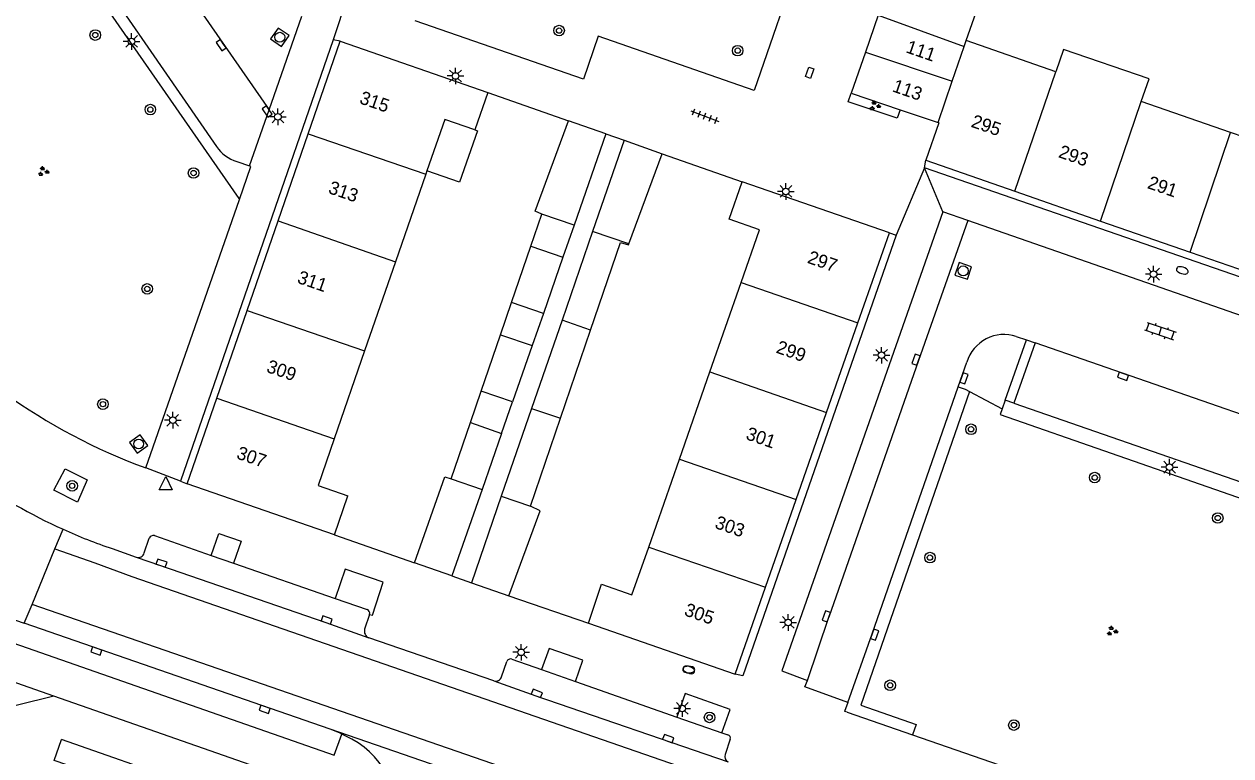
# Model space of a CAD drawing. Extents: x 132999 to 136000, y 398499 to 400501.
# Drawn here: x 134021.1 to 134112.3, y 399639.8 to 399695.1 of the extents above; entities that cross this region are included whole.
import ezdxf

# ---------------------------------------------------------------- set-up
doc = ezdxf.new("R2010")
doc.units = 0
for name, color, linetype in [('gg-afsc-muur', 7, 'Continuous'), ('gg-anno-huisnummerreeks BGT', 7, 'Continuous'), ('gg-bbg-bijgebouw', 7, 'Continuous'), ('gg-bbg-gedigitaliseerde bebouwing', 7, 'Continuous'), ('gg-bbg-gedigitaliseerde bijgebouw', 7, 'Continuous'), ('gg-bbg-hoofdgebouw', 7, 'Continuous'), ('gg-bbg-luifel en loopbrug', 7, 'Continuous'), ('gg-bbg-tussenscheiding', 7, 'Continuous'), ('gg-knt-verharding', 7, 'Continuous'), ('gg-knt-verharding nz', 7, 'Continuous'), ('gt-grn-groengrens', 7, 'Continuous'), ('gt-grn-weggrens', 7, 'Continuous'), ('gt-symb-boom', 7, 'Continuous'), ('gt-symb-brandkraan', 7, 'Continuous'), ('gt-symb-groenvak', 7, 'Continuous'), ('gt-symb-klinker verharding', 7, 'Continuous'), ('gt-symb-kolk', 7, 'Continuous'), ('gt-symb-kolk center center', 7, 'Continuous'), ('gt-symb-lichtmast', 7, 'Continuous'), ('gt-symb-rioolschacht', 7, 'Continuous'), ('gt-symb-tegel verharding', 7, 'Continuous'), ('gt-symb-waterafsluiter', 7, 'Continuous')]:
    doc.layers.add(name, color=color, linetype=linetype)

# ---------------------------------------------------------------- blocks, each defined once
blk = doc.blocks.new('gt0-LMAST')
at = {"layer": 'gt-symb-lichtmast'}
for p, q in [((-0.182, 0.173), (-0.447, 0.438)), ((-0.005, 0.246), (-0.005, 0.621)), ((0.172, 0.173), (0.437, 0.438)), ((-0.255, -0.004), (-0.63, -0.004)), ((-0.182, -0.181), (-0.447, -0.446)), ((-0.005, -0.254), (-0.005, -0.629)), ((0.437, -0.446), (0.172, -0.181)), ((0.245, -0.004), (0.62, -0.004))]:
    blk.add_line(p, q, dxfattribs=at)
blk.add_circle((-0.005, -0.004), 0.25, dxfattribs=at)
blk = doc.blocks.new('gt0-BR')
at = {"layer": 'gt-symb-brandkraan'}
for centre, radius, start, end in [((-0.244, 0), 0.206, 107.56694, 252.43307), ((0.599, -2.664), 3, 106.89205, 107.56694), ((0, -0.691), 0.938, 73.10799, 106.89205), ((-0.599, -2.664), 3, 72.43309, 73.10799), ((0.244, 0), 0.206, 287.56695, 72.43309), ((0.599, 2.664), 3, 252.43307, 253.10797), ((0, 0.691), 0.938, 253.10797, 286.89206), ((-0.599, 2.664), 3, 286.89206, 287.56695)]:
    blk.add_arc(centre, radius, start, end, dxfattribs=at)
blk = doc.blocks.new('gt0-BOOM')
at = {"layer": 'gt-symb-boom'}
for radius in [0.4, 0.2]:
    blk.add_circle((0, 0), radius, dxfattribs=at)
blk = doc.blocks.new('gt0-KOLK')
at = {"layer": 'gt-symb-kolk'}
blk.add_lwpolyline([(0, 0), (0.375, 0), (0.375, 0.4), (-0.375, 0.4), (-0.375, 0), (0, 0)], dxfattribs=at)
blk = doc.blocks.new('gt0-KL1')
at = {"layer": 'gt-symb-klinker verharding'}
for p, q in [((-1.15, 0.3), (1.15, 0.3)), ((-1, -0.3), (-1, 0.3)), ((-0.5, 0.3), (-0.5, 0.45)), ((0, -0.3), (0, 0.3)), ((0.5, 0.3), (0.5, 0.45)), ((1, -0.3), (1, 0.3)), ((-1.15, -0.3), (1.15, -0.3)), ((-0.5, -0.45), (-0.5, -0.3)), ((0.5, -0.45), (0.5, -0.3))]:
    blk.add_line(p, q, dxfattribs=at)
blk = doc.blocks.new('gt0-GRVAK')
at = {"layer": 'gt-symb-groenvak'}
for p, q in [((-0.11, 0.189), (-0.228, 0.24)), ((-0.182, 0.153), (0.088, 0.153)), ((-0.091, 0.211), (-0.156, 0.322)), ((-0.047, 0.214), (-0.047, 0.393)), ((-0.004, 0.211), (0.061, 0.322)), ((0.015, 0.189), (0.133, 0.24)), ((0.262, -0.052), (0.197, 0.059)), ((0.305, -0.049), (0.305, 0.13)), ((0.349, -0.052), (0.414, 0.059)), ((-0.245, -0.228), (-0.363, -0.177)), ((-0.318, -0.264), (-0.047, -0.264)), ((-0.226, -0.206), (-0.291, -0.095)), ((-0.183, -0.203), (-0.183, -0.024)), ((-0.139, -0.206), (-0.074, -0.095)), ((-0.12, -0.228), (-0.002, -0.177)), ((0.243, -0.074), (0.125, -0.023)), ((0.17, -0.11), (0.441, -0.11)), ((0.368, -0.074), (0.486, -0.023))]:
    blk.add_line(p, q, dxfattribs=at)
blk = doc.blocks.new('gt0-RS')
at = {"layer": 'gt-symb-rioolschacht'}
blk.add_lwpolyline([(-0.5, -0.5), (0.5, -0.5), (0.5, 0.5), (-0.5, 0.5)], close=True, dxfattribs=at)
blk.add_circle((0, 0), 0.375, dxfattribs=at)
blk = doc.blocks.new('gt0-KOLKCC')
at = {"layer": 'gt-symb-kolk center center'}
blk.add_lwpolyline([(-0.375, 0.2), (0.375, 0.2), (0.375, -0.2), (-0.375, -0.2)], close=True, dxfattribs=at)
blk = doc.blocks.new('gt0-TEG1')
at = {"layer": 'gt-symb-tegel verharding'}
for p, q in [((-1.125, 0), (1.125, 0)), ((-0.9, -0.25), (-0.9, 0.25)), ((-0.45, -0.25), (-0.45, 0.25)), ((0, -0.25), (0, 0.25)), ((0.45, -0.25), (0.45, 0.25)), ((0.9, -0.25), (0.9, 0.25))]:
    blk.add_line(p, q, dxfattribs=at)
blk = doc.blocks.new('gt0-WAFSL')
at = {"layer": 'gt-symb-waterafsluiter'}
for p, q in [((-0.5, -0.333), (0, 0.667)), ((0, 0.667), (0.5, -0.333)), ((0.5, -0.333), (-0.5, -0.333))]:
    blk.add_line(p, q, dxfattribs=at)

msp = doc.modelspace()

# ---------------------------------------------------------------- linework, layer by layer
at = {"layer": 'gg-afsc-muur'}
for p, q in [((134056.121, 399689.91), (134062.208, 399687.775)), ((134069.304, 399685.287), (134075.34, 399683.17)), ((134044.54, 399656.5), (134050.579, 399654.382)), ((134057.704, 399651.883), (134063.72, 399649.83))]:
    msp.add_line(p, q, dxfattribs=at)
at = {"layer": 'gg-bbg-bijgebouw'}
for p, q in [((134085.616, 399695.751), (134084.65, 399692.966)), ((134084.65, 399692.966), (134083.57, 399689.85)), ((134083.57, 399689.85), (134087.277, 399688.611)), ((134087.277, 399688.611), (134090.142, 399687.653)), ((134065.039, 399686.783), (134062.208, 399687.775)), ((134066.414, 399686.301), (134069.304, 399685.287)), ((134053.41, 399653.389), (134050.579, 399654.382)), ((134054.873, 399652.876), (134057.704, 399651.883))]:
    msp.add_line(p, q, dxfattribs=at)
at = {"layer": 'gg-bbg-gedigitaliseerde bebouwing'}
for p, q in [((134099.045, 399691.479), (134092.274, 399693.832)), ((134056.121, 399689.91), (134055.14, 399687.08)), ((134112.236, 399686.895), (134105.505, 399689.234)), ((134118.827, 399684.604), (134112.236, 399686.895)), ((134051.432, 399683.741), (134049.137, 399677.114)), ((134051.519, 399683.991), (134051.432, 399683.741)), ((134049.137, 399677.114), (134046.807, 399670.387)), ((134072.908, 399668.822), (134075.261, 399675.549)), ((134046.807, 399670.387), (134044.512, 399663.76)), ((134070.595, 399662.208), (134072.908, 399668.822)), ((134068.276, 399655.577), (134070.595, 399662.208))]:
    msp.add_line(p, q, dxfattribs=at)
for points in [[(134105.505, 399689.234), (134106.091, 399690.935), (134099.625, 399693.162), (134099.045, 399691.479)], [(134055.14, 399687.08), (134052.862, 399687.869), (134051.519, 399683.991)], [(134075.261, 399675.549), (134076.656, 399679.537), (134074.36, 399680.34), (134075.34, 399683.17)], [(134044.512, 399663.76), (134043.289, 399660.229), (134045.528, 399659.453)], [(134064.717, 399652.758), (134067.009, 399651.956), (134068.276, 399655.577)]]:
    msp.add_lwpolyline(points, dxfattribs=at)
at = {"layer": 'gg-bbg-gedigitaliseerde bijgebouw'}
for p, q in [((134092.274, 399693.832), (134093.164, 399696.41)), ((134065.039, 399686.783), (134062.638, 399679.888)), ((134066.414, 399686.301), (134064.034, 399679.408)), ((134066.769, 399678.468), (134069.304, 399685.287)), ((134062.638, 399679.888), (134060.196, 399680.728)), ((134064.034, 399679.408), (134061.726, 399672.723)), ((134057.914, 399674.053), (134059.37, 399678.311)), ((134059.37, 399678.311), (134061.799, 399677.48)), ((134061.799, 399677.48), (134060.314, 399673.215)), ((134060.314, 399673.215), (134057.914, 399674.053)), ((134061.726, 399672.723), (134059.422, 399666.05)), ((134061.61, 399665.298), (134063.888, 399671.969)), ((134055.622, 399667.356), (134057.079, 399671.614)), ((134057.079, 399671.614), (134059.471, 399670.795)), ((134059.471, 399670.795), (134057.99, 399666.542)), ((134057.99, 399666.542), (134055.622, 399667.356)), ((134059.422, 399666.05), (134057.13, 399659.414)), ((134053.35, 399660.716), (134054.807, 399664.974)), ((134054.807, 399664.974), (134057.162, 399664.163)), ((134059.34, 399658.653), (134061.61, 399665.298)), ((134057.162, 399664.163), (134055.682, 399659.913)), ((134055.682, 399659.913), (134053.41, 399653.389)), ((134057.13, 399659.414), (134054.873, 399652.876))]:
    msp.add_line(p, q, dxfattribs=at)
for points in [[(134060.196, 399680.728), (134059.708, 399680.949), (134062.208, 399687.775)], [(134063.888, 399671.969), (134066.147, 399678.582), (134066.743, 399678.397), (134066.769, 399678.468)], [(134050.579, 399654.382), (134052.867, 399660.883), (134053.35, 399660.716)], [(134057.704, 399651.883), (134060.08, 399658.322), (134059.34, 399658.653)]]:
    msp.add_lwpolyline(points, dxfattribs=at)
at = {"layer": 'gg-bbg-hoofdgebouw'}
for p, q in [((134042.549, 399686.794), (134044.97, 399693.78)), ((134044.97, 399693.78), (134056.121, 399689.91)), ((134040.267, 399680.208), (134042.549, 399686.794)), ((134089.23, 399684.79), (134095.939, 399682.459)), ((134086.47, 399679.32), (134075.34, 399683.17)), ((134095.939, 399682.459), (134102.432, 399680.202)), ((134037.923, 399673.441), (134040.267, 399680.208)), ((134102.432, 399680.202), (134109.186, 399677.855)), ((134084.089, 399672.513), (134086.47, 399679.32)), ((134109.186, 399677.855), (134115.736, 399675.579)), ((134035.628, 399666.819), (134037.923, 399673.441)), ((134081.723, 399665.748), (134084.089, 399672.513)), ((134033.39, 399660.36), (134035.628, 399666.819)), ((134079.424, 399659.173), (134081.723, 399665.748)), ((134044.54, 399656.5), (134033.39, 399660.36)), ((134044.54, 399656.5), (134045.528, 399659.453)), ((134077.103, 399652.537), (134079.424, 399659.173)), ((134063.72, 399649.83), (134064.717, 399652.758)), ((134074.81, 399645.98), (134077.103, 399652.537)), ((134063.72, 399649.83), (134074.81, 399645.98))]:
    msp.add_line(p, q, dxfattribs=at)
msp.add_lwpolyline([(134090.142, 399687.653), (134090.21, 399687.63), (134089.23, 399684.79)], dxfattribs=at)
at = {"layer": 'gg-bbg-luifel en loopbrug'}
for p, q in [((134059.37, 399678.311), (134060.196, 399680.728)), ((134062.638, 399679.888), (134061.799, 399677.48)), ((134057.079, 399671.614), (134057.914, 399674.053)), ((134060.314, 399673.215), (134059.471, 399670.795)), ((134054.807, 399664.974), (134055.622, 399667.356)), ((134057.162, 399664.163), (134057.99, 399666.542))]:
    msp.add_line(p, q, dxfattribs=at)
msp.add_lwpolyline([(134055.14, 399687.08), (134055.332, 399687.013), (134053.988, 399683.135), (134051.519, 399683.991)], dxfattribs=at)
at = {"layer": 'gg-bbg-tussenscheiding'}
for p, q in [((134085.616, 399695.751), (134092.122, 399693.392)), ((134092.122, 399693.392), (134092.274, 399693.832)), ((134084.65, 399692.966), (134091.212, 399690.755)), ((134091.212, 399690.755), (134092.122, 399693.392)), ((134095.939, 399682.459), (134099.045, 399691.479)), ((134090.142, 399687.653), (134091.212, 399690.755)), ((134102.432, 399680.202), (134105.505, 399689.234)), ((134042.549, 399686.794), (134051.432, 399683.741)), ((134109.186, 399677.855), (134112.236, 399686.895)), ((134040.267, 399680.208), (134049.137, 399677.114)), ((134066.769, 399678.468), (134064.034, 399679.408)), ((134075.261, 399675.549), (134084.089, 399672.513)), ((134037.923, 399673.441), (134046.807, 399670.387)), ((134063.888, 399671.969), (134061.726, 399672.723)), ((134072.908, 399668.822), (134081.723, 399665.748)), ((134035.628, 399666.819), (134044.512, 399663.76)), ((134059.422, 399666.05), (134061.61, 399665.298)), ((134070.595, 399662.208), (134079.424, 399659.173)), ((134053.35, 399660.716), (134055.682, 399659.913)), ((134057.13, 399659.414), (134059.34, 399658.653)), ((134068.276, 399655.577), (134077.103, 399652.537))]:
    msp.add_line(p, q, dxfattribs=at)
at = {"layer": 'gg-knt-verharding'}
for p, q in [((134024.965, 399701.244), (134035.613, 399685.835)), ((134039.599, 399688.589), (134042.059, 399695.666)), ((134044.43, 399693.89), (134032.9, 399660.55)), ((134044.97, 399693.78), (134044.43, 399693.89)), ((134038.118, 399684.361), (134039.599, 399688.589)), ((134037.158, 399684.688), (134038.118, 399684.361)), ((134089.11, 399684.22), (134089.23, 399684.79)), ((134129.02, 399670.42), (134089.11, 399684.22)), ((134030.268, 399661.549), (134037.344, 399681.831)), ((134090.493, 399680.907), (134078.35, 399646.218)), ((134092.389, 399680.234), (134090.493, 399680.907)), ((134124.251, 399669.161), (134092.389, 399680.234)), ((134086.98, 399679.14), (134075.38, 399645.85)), ((134086.47, 399679.32), (134086.98, 399679.14)), ((134097.475, 399670.988), (134095.861, 399666.451)), ((134096.055, 399671.484), (134096.817, 399671.218)), ((134096.817, 399671.218), (134097.475, 399670.988)), ((134091.661, 399667.679), (134092.32, 399669.548)), ((134095.861, 399666.451), (134120.394, 399657.922)), ((134032.9, 399660.55), (134033.39, 399660.36)), ((134023.404, 399655.431), (134024.016, 399656.915)), ((134030.916, 399656.442), (134035.209, 399654.948)), ((134021.675, 399651.238), (134023.404, 399655.431)), ((134027.729, 399655.453), (134029.552, 399654.814)), ((134030.159, 399655.125), (134030.52, 399656.243)), ((134035.209, 399654.948), (134036.892, 399654.362)), ((134036.892, 399654.362), (134044.571, 399651.69)), ((134021.089, 399649.817), (134021.675, 399651.238)), ((134044.571, 399651.69), (134046.999, 399650.845)), ((134019.756, 399650.282), (134021.089, 399649.817)), ((134047.177, 399650.488), (134046.808, 399649.372)), ((134044.215, 399641.816), (134021.089, 399649.817)), ((134056.569, 399645.462), (134047.128, 399648.724)), ((134057.163, 399645.78), (134057.547, 399646.924)), ((134057.921, 399647.111), (134060.184, 399646.318)), ((134060.184, 399646.318), (134062.732, 399645.426)), ((134062.732, 399645.426), (134070.412, 399642.736)), ((134075.38, 399645.85), (134074.81, 399645.98)), ((134078.35, 399646.218), (134080.266, 399645.498)), ((134083.334, 399643.832), (134083.082, 399643.164)), ((134070.412, 399642.736), (134073.805, 399641.547)), ((134083.27, 399643.1), (134083.082, 399643.164)), ((134083.27, 399643.1), (134088.222, 399641.389)), ((134045.841, 399641.063), (134045.08, 399641.44)), ((134073.805, 399641.547), (134074.269, 399641.385)), ((134074.424, 399641.067), (134074.047, 399639.908)), ((134088.222, 399641.389), (134117.51, 399631.27))]:
    msp.add_line(p, q, dxfattribs=at)
for points in [[(134083.45, 399710.93), (134076.242, 399690.055), (134064.466, 399694.174), (134063.35, 399690.911), (134050.626, 399695.319)], [(134087.277, 399688.611), (134087.05, 399687.965), (134083.349, 399689.216), (134083.57, 399689.85)], [(134037.344, 399681.831), (134038.213, 399684.323), (134038.118, 399684.361)], [(134083.334, 399643.832), (134085.167, 399649.03), (134091.661, 399667.679)], [(134025.118, 399658.964), (134023.327, 399659.869), (134024.164, 399661.472), (134025.851, 399660.647), (134025.118, 399658.964)], [(134035.209, 399654.948), (134035.781, 399656.59), (134037.466, 399656.011), (134036.892, 399654.362)], [(134029.552, 399654.814), (134031.391, 399654.169), (134043.882, 399649.879), (134047.128, 399648.724)], [(134047.177, 399650.488), (134047.394, 399650.417), (134048.201, 399652.911), (134045.344, 399653.911), (134044.571, 399651.69)], [(134019.756, 399650.282), (134019.196, 399648.698), (134044.509, 399639.86), (134045.08, 399641.44)], [(134062.732, 399645.426), (134063.297, 399647.037), (134060.743, 399647.915), (134060.184, 399646.318)], [(134023.325, 399644.31), (134018.203, 399646.09), (134017.461, 399646.278)], [(134056.569, 399645.462), (134059.755, 399644.323), (134074.273, 399639.345)], [(134083.334, 399643.832), (134080.083, 399645.013), (134080.266, 399645.498)], [(134073.805, 399641.547), (134074.421, 399643.306), (134071.031, 399644.504), (134070.412, 399642.736)], [(134044.215, 399634.933), (134044.858, 399636.772), (134023.325, 399644.31)], [(134045.08, 399641.44), (134044.951, 399641.504), (134044.215, 399641.816)]]:
    msp.add_lwpolyline(points, dxfattribs=at)
for centre, radius, start, end in [((134038.074, 399687.536), 2.992, 214.65252, 252.16747), ((134095.138, 399668.683), 2.948, 71.87168, 162.92735), ((134045.385, 399702.989), 44.111, 234.19564, 249.9586), ((134040.84, 399694.167), 40.875, 223.15087, 245.69541), ((134040.968, 399694.521), 41.25, 245.73542, 251.28033), ((134030.866, 399656.048), 0.397, 82.78036, 150.581), ((134029.707, 399655.259), 0.471, 250.76452, 343.49267), ((134046.905, 399650.575), 0.286, 342.20337, 70.79827), ((134047.314, 399649.219), 0.529, 163.19274, 249.37009), ((134057.836, 399646.814), 0.309, 74.0223, 159.1078), ((134056.712, 399645.909), 0.469, 252.2469, 344.07815), ((134042.992, 399635.64), 6.126, 341.27522, 62.28749), ((134074.226, 399641.167), 0.222, 333.03481, 78.93638), ((134074.465, 399639.749), 0.447, 159.14205, 244.60107)]:
    msp.add_arc(centre, radius, start, end, dxfattribs=at)
at = {"layer": 'gg-knt-verharding nz'}
for p, q in [((134065.039, 399686.783), (134066.414, 399686.301)), ((134124.319, 399661.673), (134097.475, 399670.988)), ((134080.266, 399645.498), (134081.886, 399650.281)), ((134104.129, 399621.158), (134044.215, 399641.816))]:
    msp.add_line(p, q, dxfattribs=at)
for points in [[(134028.887, 399704.018), (134032.318, 399699.096), (134039.599, 399688.589)], [(134092.389, 399680.234), (134088.663, 399669.657), (134081.886, 399650.281)], [(134023.404, 399655.431), (134026.408, 399654.37), (134029.227, 399653.36), (134135.839, 399616.4), (134136.337, 399617.833)], [(134134.881, 399612.071), (134103.255, 399623.038), (134021.675, 399651.238)]]:
    msp.add_lwpolyline(points, dxfattribs=at)
at = {"layer": 'gt-grn-groengrens'}
for p, q in [((134037.301, 399681.893), (134037.344, 399681.831)), ((134095.21, 399666.677), (134096.817, 399671.218)), ((134092.52, 399667.322), (134094.979, 399666.024)), ((134095.21, 399666.677), (134094.979, 399666.024)), ((134095.861, 399666.451), (134095.21, 399666.677)), ((134045.341, 399633.553), (134023.905, 399641.035))]:
    msp.add_line(p, q, dxfattribs=at)
for points in [[(134001.769, 399688.875), (134022.435, 399703.317), (134037.301, 399681.893)], [(134092.52, 399667.322), (134084.317, 399643.629), (134088.496, 399642.174), (134088.222, 399641.389)], [(134091.661, 399667.679), (134092.201, 399667.491), (134092.52, 399667.322)], [(134094.979, 399666.024), (134094.826, 399665.584), (134120.007, 399656.812), (134121.412, 399656.584), (134122.521, 399656.757), (134123.313, 399657.241)], [(134023.325, 399644.31), (134014.855, 399642.232), (134013.614, 399638.093)], [(134044.838, 399632.102), (134023.345, 399639.457), (134023.905, 399641.035)]]:
    msp.add_lwpolyline(points, dxfattribs=at)
at = {"layer": 'gt-grn-weggrens'}
for p, q in [((134045.53, 399697.26), (134044.43, 399693.89)), ((134089.11, 399684.22), (134086.98, 399679.14)), ((134090.493, 399680.907), (134089.11, 399684.22)), ((134032.9, 399660.55), (134030.268, 399661.549)), ((134053.41, 399653.389), (134054.873, 399652.876))]:
    msp.add_line(p, q, dxfattribs=at)

# ---------------------------------------------------------------- block references
at = {"layer": 'gt-symb-boom'}
for p in [(134026.451, 399694.25), (134061.503, 399694.589), (134075.002, 399693.073), (134030.613, 399688.619), (134033.88, 399683.827), (134030.38, 399675.073), (134027.03, 399666.366), (134092.636, 399664.469), (134101.983, 399660.822), (134024.703, 399660.201), (134111.283, 399657.768), (134089.533, 399654.775), (134086.527, 399645.131), (134072.878, 399642.705), (134095.877, 399642.127)]:
    msp.add_blockref('gt0-BOOM', p, dxfattribs=at)
at = {"layer": 'gt-symb-brandkraan'}
for p, rotation in [((134108.604, 399676.47), 162.96372565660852), ((134071.313, 399646.295), 160.8586262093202)]:
    msp.add_blockref('gt0-BR', p, dxfattribs=dict(at, rotation=rotation))
msp.add_blockref('gt0-BR', (134071.308, 399646.321), dxfattribs=at)
at = {"layer": 'gt-symb-groenvak'}
for p in [(134085.363, 399688.902), (134022.518, 399683.941), (134103.29, 399649.221)]:
    msp.add_blockref('gt0-GRVAK', p, dxfattribs=at)
at = {"layer": 'gt-symb-klinker verharding', "rotation": -19.087244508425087}
msp.add_blockref('gt0-KL1', (134106.943, 399671.888), dxfattribs=at)
at = {"layer": 'gt-symb-kolk'}
for p, rotation in [((134036.127, 399693.597), 124.70842258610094), ((134039.599, 399688.589), 124.73751205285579), ((134088.663, 399669.657), 70.59532657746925), ((134091.909, 399668.391), -109.2005484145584), ((134104.19, 399668.661), 160.85810986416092), ((134031.391, 399654.169), -19.098478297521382), ((134043.882, 399649.879), -19.098478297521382), ((134081.886, 399650.281), 70.7229021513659), ((134085.167, 399649.03), -109.67010836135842), ((134026.595, 399647.91), 160.90152170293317), ((134059.755, 399644.323), -19.68042402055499), ((134039.312, 399643.508), 160.90152170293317), ((134069.685, 399640.923), -19.68042402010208)]:
    msp.add_blockref('gt0-KOLK', p, dxfattribs=dict(at, rotation=rotation))
at = {"layer": 'gt-symb-kolk center center', "rotation": -108.96063024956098}
msp.add_blockref('gt0-KOLKCC', (134080.447, 399691.399), dxfattribs=at)
at = {"layer": 'gt-symb-lichtmast'}
for p in [(134029.202, 399693.77), (134053.68, 399691.161), (134040.264, 399688.076), (134078.647, 399682.438), (134106.441, 399676.191), (134085.881, 399670.064), (134032.313, 399665.16), (134107.647, 399661.611), (134078.824, 399649.881), (134058.649, 399647.626), (134070.815, 399643.388)]:
    msp.add_blockref('gt0-LMAST', p, dxfattribs=at)
at = {"layer": 'gt-symb-rioolschacht'}
for p, rotation in [((134040.399, 399694.083), 145.09458017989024), ((134092.047, 399676.435), 161.6951932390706), ((134029.733, 399663.359), 34.94509876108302)]:
    msp.add_blockref('gt0-RS', p, dxfattribs=dict(at, rotation=rotation))
at = {"layer": 'gt-symb-tegel verharding', "rotation": -20.737148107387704}
msp.add_blockref('gt0-TEG1', (134072.518, 399688.128), dxfattribs=at)
at = {"layer": 'gt-symb-waterafsluiter'}
msp.add_blockref('gt0-WAFSL', (134031.773, 399660.229), dxfattribs=at)

# ---------------------------------------------------------------- texts
at = {"layer": 'gg-anno-huisnummerreeks BGT'}
for s, rotation, p in [('111', 340.9, (134087.647, 399692.957)), ('113', 340.9, (134086.624, 399690.007)), ('315', 340.9, (134046.353, 399689.112)), ('295', 340.9, (134092.578, 399687.331)), ('293', 340.9, (134099.179, 399685.037)), ('313', 340.9, (134044.001, 399682.327)), ('291', 340.9, (134105.902, 399682.7)), ('297', 340.7, (134080.206, 399677.057)), ('311', 340.9, (134041.653, 399675.549)), ('299', 340.7, (134077.834, 399670.274)), ('309', 340.9, (134039.321, 399668.818)), ('301', 340.7, (134075.549, 399663.74)), ('307', 340.9, (134037.056, 399662.281)), ('303', 340.7, (134073.203, 399657.033)), ('305', 340.7, (134070.897, 399650.437))]:
    msp.add_text(s, height=1, rotation=rotation, dxfattribs=at).set_placement(p)

doc.saveas('drawing.dxf')
